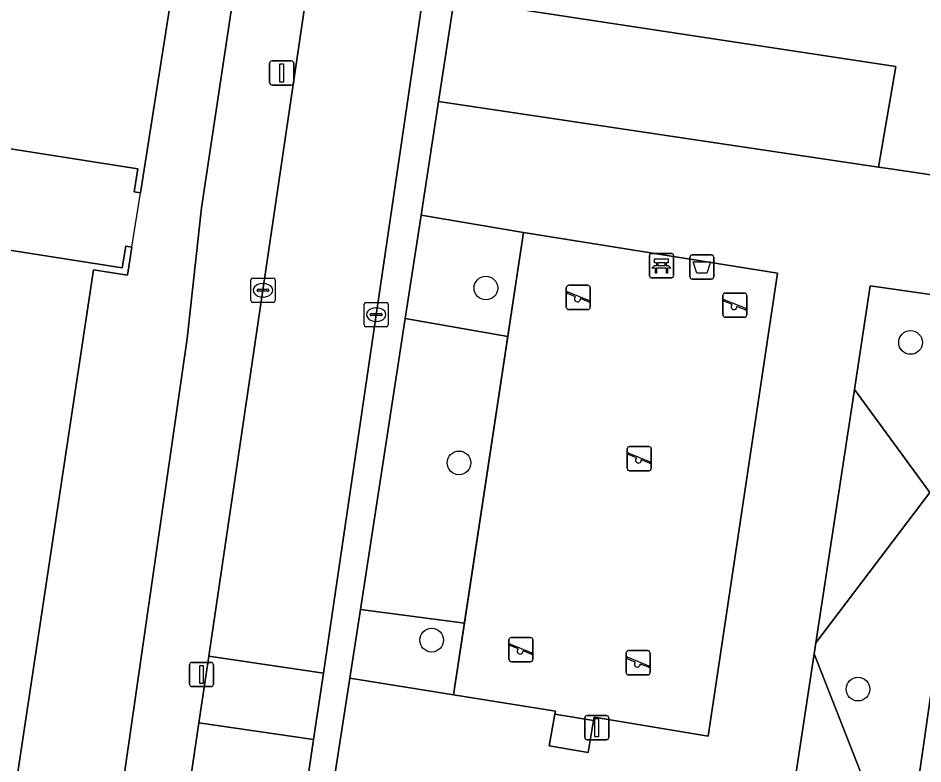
# Model space of a CAD drawing. Extents: x 163008 to 163854, y 382777 to 383982.
# Drawn here: x 163522.53 to 163559.84, y 383376.49 to 383407.26 of the extents above; entities that cross this region are included whole.
import ezdxf

# ---------------------------------------------------------------- set-up
doc = ezdxf.new("R2010")
doc.units = 0
for name, color, linetype in [('IMGEO_Afvalbak', 7, 'Continuous'), ('IMGEO_Bank', 7, 'Continuous'), ('IMGEO_Boom', 7, 'Continuous'), ('IMGEO_Erf', 7, 'Continuous'), ('IMGEO_Groenvoorziening', 7, 'Continuous'), ('IMGEO_Hek', 7, 'Continuous'), ('IMGEO_Kolk', 7, 'Continuous'), ('IMGEO_Lichtmast', 7, 'Continuous'), ('IMGEO_Pand', 7, 'Continuous'), ('IMGEO_Pand_overbouw', 7, 'Continuous'), ('IMGEO_Rijbaan_lokaal_open', 7, 'Continuous'), ('IMGEO_Speelvoorziening', 7, 'Continuous'), ('IMGEO_Terreindeel_open', 7, 'Continuous'), ('IMGEO_Terreindeel_zand', 7, 'Continuous'), ('IMGEO_Voetpad_open', 7, 'Continuous')]:
    doc.layers.add(name, color=color, linetype=linetype)

msp = doc.modelspace()

# ---------------------------------------------------------------- linework, layer by layer
at = {"layer": 'IMGEO_Afvalbak'}
for p, q in [((163550.225, 383396.59), (163550.225, 383397.39)), ((163550.225, 383397.39), (163550.225, 383396.59)), ((163550.325, 383397.49), (163551.115, 383397.49)), ((163551.115, 383397.49), (163550.325, 383397.49)), ((163551.215, 383397.39), (163551.215, 383396.59)), ((163551.215, 383396.59), (163551.215, 383397.39)), ((163551.115, 383396.49), (163550.325, 383396.49)), ((163550.325, 383396.49), (163551.115, 383396.49))]:
    msp.add_line(p, q, dxfattribs=at)
msp.add_lwpolyline([(163550.368, 383397.204), (163551.072, 383397.204), (163550.923, 383396.734), (163550.517, 383396.734), (163550.368, 383397.204)], dxfattribs=at)
for centre, start, end in [((163550.325, 383397.39), 90, 180), ((163550.325, 383397.39), 90, 180), ((163551.115, 383397.39), 0, 90), ((163551.115, 383397.39), 360, 90), ((163550.325, 383396.59), 180, 270), ((163550.325, 383396.59), 180, 270), ((163551.115, 383396.59), 270, 0), ((163551.115, 383396.59), 270, 0)]:
    msp.add_arc(centre, 0.1, start, end, dxfattribs=at)
at = {"layer": 'IMGEO_Bank'}
for p, q in [((163548.632, 383397.546), (163549.473, 383397.546)), ((163549.473, 383397.546), (163548.632, 383397.546)), ((163548.557, 383396.621), (163548.557, 383397.462)), ((163548.557, 383397.462), (163548.557, 383396.621)), ((163548.866, 383397.052), (163548.866, 383397.158)), ((163548.91, 383397.158), (163548.91, 383397.052)), ((163549.198, 383397.164), (163548.916, 383397.164)), ((163549.204, 383397.052), (163549.204, 383397.158)), ((163549.248, 383397.158), (163549.248, 383397.052)), ((163549.557, 383397.471), (163549.557, 383396.63)), ((163549.557, 383396.63), (163549.557, 383397.471)), ((163549.254, 383396.944), (163548.861, 383396.944)), ((163548.916, 383397.046), (163549.198, 383397.046)), ((163549.482, 383396.546), (163548.641, 383396.546)), ((163548.641, 383396.546), (163549.482, 383396.546))]:
    msp.add_line(p, q, dxfattribs=at)
for points in [[(163548.86, 383397.164), (163548.774, 383397.164), (163548.774, 383397.325), (163549.337, 383397.325), (163549.337, 383397.164), (163549.254, 383397.164)], [(163548.804, 383396.944), (163548.662, 383396.944), (163548.774, 383397.046), (163548.86, 383397.046)], [(163548.854, 383396.937), (163548.854, 383396.73), (163548.811, 383396.73), (163548.811, 383396.937)], [(163549.254, 383397.046), (163549.337, 383397.046), (163549.449, 383396.944), (163549.31, 383396.944)], [(163549.304, 383396.937), (163549.304, 383396.73), (163549.26, 383396.73), (163549.26, 383396.937)]]:
    msp.add_lwpolyline(points, dxfattribs=at)
for centre, radius, start, end in [((163548.635, 383397.468), 0.0779, 92.4484, 184.2845), ((163548.635, 383397.468), 0.0779, 92.4484, 184.2845), ((163549.479, 383397.468), 0.0779, 2.4484, 94.2845), ((163549.479, 383397.468), 0.0779, 2.4484, 94.2845), ((163548.859, 383397.157), 0.00671, 2.8957, 87.1043), ((163548.916, 383397.157), 0.00671, 92.8957, 177.1043), ((163549.198, 383397.157), 0.00671, 2.8957, 87.1043), ((163549.255, 383397.157), 0.00671, 92.8957, 177.1043), ((163548.804, 383396.937), 0.00671, 2.8957, 87.1043), ((163548.861, 383396.937), 0.00671, 92.8957, 177.1043), ((163548.859, 383397.053), 0.00671, 272.8957, 357.1043), ((163548.916, 383397.053), 0.00671, 182.8957, 267.1043), ((163549.198, 383397.053), 0.00671, 272.8957, 357.1043), ((163549.255, 383397.053), 0.00671, 182.8957, 267.1043), ((163549.253, 383396.937), 0.00671, 2.8957, 87.1043), ((163549.31, 383396.937), 0.00671, 92.8957, 177.1043), ((163548.635, 383396.624), 0.0779, 182.4484, 274.2845), ((163548.635, 383396.624), 0.0779, 182.4484, 274.2845), ((163549.479, 383396.624), 0.0779, 272.4484, 4.2845), ((163549.479, 383396.624), 0.0779, 272.4484, 4.2845)]:
    msp.add_arc(centre, radius, start, end, dxfattribs=at)
at = {"layer": 'IMGEO_Boom'}
for centre in [(163541.816, 383396.121), (163559.329, 383393.876), (163540.706, 383388.906), (163539.581, 383381.592), (163557.159, 383379.572)]:
    msp.add_circle(centre, 0.489, dxfattribs=at)
at = {"layer": 'IMGEO_Erf'}
msp.add_lwpolyline([(163518.967, 383402.372), (163518.857, 383401.671), (163518.449, 383401.736), (163519.01, 383405.448), (163509.418, 383406.897), (163508.597, 383401.468), (163504.088, 383402.149), (163506.38, 383417.316), (163529.727, 383413.788), (163527.568, 383400.047), (163527.312, 383400.088), (163527.462, 383401.037)], close=True, dxfattribs=at)
for points in [[(163555.079, 383345.463), (163527.402, 383349.379), (163524.18, 383349.835), (163523.152, 383349.971), (163529.503, 383394.045), (163530.087, 383399.435), (163532.19, 383413.413)], [(163484.677, 383366.661), (163498.621, 383364.568), (163498.946, 383366.741), (163498.749, 383366.769), (163500, 383375.113), (163508.347, 383373.862), (163508.305, 383373.585), (163510.93, 383373.191), (163514.735, 383398.287), (163517.857, 383397.815), (163518.035, 383398.995), (163518.415, 383398.935), (163518.314, 383398.292), (163526.82, 383396.955), (163526.961, 383397.853), (163527.217, 383397.812), (163527.035, 383396.656), (163525.636, 383396.867), (163520.38, 383362.082), (163522.025, 383361.834), (163519.943, 383348.057), (163500, 383351.047), (163485.45, 383353.229)]]:
    msp.add_lwpolyline(points, dxfattribs=at)
at = {"layer": 'IMGEO_Groenvoorziening'}
msp.add_lwpolyline([(163563.384, 383411.673), (163542.116, 383414.889), (163541.492, 383414.404), (163541.306, 383414.211), (163540.512, 383408.036), (163558.723, 383405.261), (163558.002, 383401.109), (163558.6, 383401.02), (163563.183, 383400.336), (163563.964, 383405.766), (163564.583, 383410.067)], dxfattribs=at)
for points in [[(163558.002, 383401.109), (163558.723, 383405.261), (163540.512, 383408.036), (163539.864, 383403.819)], [(163543.365, 383398.417), (163539.141, 383399.122), (163538.485, 383394.86), (163542.717, 383394.127)], [(163557.661, 383396.211), (163557.013, 383391.94), (163560.12, 383387.681), (163555.426, 383381.484), (163555.356, 383381.025), (163559.044, 383371.599), (163562.49, 383395.521)], [(163542.717, 383394.127), (163538.485, 383394.86), (163536.638, 383382.853), (163540.93, 383382.299)], [(163555.426, 383381.484), (163560.12, 383387.681), (163557.013, 383391.94)], [(163540.93, 383382.299), (163536.638, 383382.853), (163536.203, 383380.027), (163540.482, 383379.333)], [(163553.888, 383371.351), (163546.346, 383372.455), (163551.043, 383364.784), (163558.638, 383368.955), (163559.044, 383371.599), (163555.356, 383381.025)]]:
    msp.add_lwpolyline(points, close=True, dxfattribs=at)
at = {"layer": 'IMGEO_Hek'}
for points in [[(163544.657, 383378.533), (163544.681, 383378.665), (163540.482, 383379.333), (163543.365, 383398.417), (163553.836, 383396.731), (163550.986, 383377.633), (163546.285, 383378.415), (163546.26, 383378.272)], [(163544.424, 383377.228), (163544.657, 383378.533)], [(163546.26, 383378.272), (163546.028, 383376.963)]]:
    msp.add_lwpolyline(points, dxfattribs=at)
at = {"layer": 'IMGEO_Kolk'}
for p, q in [((163532.121, 383395.605), (163532.121, 383396.457)), ((163532.196, 383396.531), (163533.048, 383396.531)), ((163533.122, 383396.457), (163533.122, 383395.605)), ((163532.38, 383396.025), (163532.38, 383396.037)), ((163532.423, 383396.074), (163532.821, 383396.074)), ((163532.609, 383396.311), (163532.634, 383396.311)), ((163532.864, 383396.037), (163532.864, 383396.025)), ((163532.818, 383395.988), (163532.42, 383395.988)), ((163532.632, 383395.751), (163532.607, 383395.751)), ((163533.048, 383395.531), (163532.196, 383395.531)), ((163536.791, 383394.599), (163536.791, 383395.451)), ((163536.866, 383395.525), (163537.718, 383395.525)), ((163537.279, 383395.305), (163537.304, 383395.305)), ((163537.792, 383395.451), (163537.792, 383394.599)), ((163537.05, 383395.019), (163537.05, 383395.031)), ((163537.488, 383394.982), (163537.09, 383394.982)), ((163537.093, 383395.068), (163537.491, 383395.068)), ((163537.534, 383395.031), (163537.534, 383395.019)), ((163537.302, 383394.745), (163537.277, 383394.745)), ((163537.718, 383394.525), (163536.866, 383394.525))]:
    msp.add_line(p, q, dxfattribs=at)
for points in [[(163532.121, 383395.605), (163532.121, 383396.457)], [(163532.196, 383396.531), (163533.048, 383396.531)], [(163533.122, 383396.457), (163533.122, 383395.605)], [(163533.048, 383395.531), (163532.196, 383395.531)], [(163536.791, 383394.599), (163536.791, 383395.451)], [(163536.866, 383395.525), (163537.718, 383395.525)], [(163537.792, 383395.451), (163537.792, 383394.599)], [(163537.718, 383394.525), (163536.866, 383394.525)]]:
    msp.add_lwpolyline(points, dxfattribs=at)
for centre, radius, start, end in [((163532.198, 383396.455), 0.0765, 91.552, 178.448), ((163532.198, 383396.455), 0.0765, 91.552, 178.448), ((163533.046, 383396.455), 0.0765, 1.552, 88.448), ((163533.046, 383396.455), 0.0765, 1.552, 88.448), ((163532.42, 383396.034), 0.0403, 85.8775, 175.7526), ((163532.825, 383396.036), 0.0386, 1.7309, 96.639), ((163532.417, 383396.024), 0.0366, 178.938, 274.7102), ((163532.821, 383396.031), 0.043, 264.8664, 352.4533), ((163532.198, 383395.607), 0.0765, 181.552, 268.448), ((163532.198, 383395.607), 0.0765, 181.552, 268.448), ((163533.046, 383395.607), 0.0765, 271.552, 358.448), ((163533.046, 383395.607), 0.0765, 271.552, 358.448), ((163536.868, 383395.449), 0.0765, 91.552, 178.448), ((163536.868, 383395.449), 0.0765, 91.552, 178.448), ((163537.716, 383395.449), 0.0765, 1.552, 88.448), ((163537.716, 383395.449), 0.0765, 1.552, 88.448), ((163537.09, 383395.028), 0.0403, 85.8775, 175.7526), ((163537.087, 383395.018), 0.0366, 178.938, 274.7102), ((163537.491, 383395.025), 0.043, 264.8664, 352.4533), ((163537.495, 383395.03), 0.0386, 1.7309, 96.639), ((163536.868, 383394.601), 0.0765, 181.552, 268.448), ((163536.868, 383394.601), 0.0765, 181.552, 268.448), ((163537.716, 383394.601), 0.0765, 271.552, 358.448), ((163537.716, 383394.601), 0.0765, 271.552, 358.448)]:
    msp.add_arc(centre, radius, start, end, dxfattribs=at)
for centre, major_axis, ratio, start_param, end_param in [((163532.608, 383396.031), (-0.387, 0.002), 0.722429, 4.712389, 7.853982), ((163532.633, 383396.031), (-0.39, 0.002), 0.717154, 1.570796, 4.712389), ((163537.278, 383395.025), (-0.387, 0.002), 0.722429, 4.712389, 7.853982), ((163537.303, 383395.025), (-0.39, 0.002), 0.717154, 1.570796, 4.712389)]:
    msp.add_ellipse(centre, major_axis=major_axis, ratio=ratio, start_param=start_param, end_param=end_param, dxfattribs=at)
at = {"layer": 'IMGEO_Lichtmast'}
for p, q in [((163532.899, 383404.596), (163532.899, 383405.396)), ((163532.899, 383405.396), (163532.899, 383404.596)), ((163532.999, 383405.496), (163533.789, 383405.496)), ((163533.789, 383405.496), (163532.999, 383405.496)), ((163533.889, 383405.396), (163533.889, 383404.596)), ((163533.889, 383404.596), (163533.889, 383405.396)), ((163533.789, 383404.496), (163532.999, 383404.496)), ((163532.999, 383404.496), (163533.789, 383404.496)), ((163529.593, 383379.773), (163529.593, 383380.573)), ((163529.593, 383380.573), (163529.593, 383379.773)), ((163529.693, 383380.673), (163530.483, 383380.673)), ((163530.483, 383380.673), (163529.693, 383380.673)), ((163530.583, 383380.573), (163530.583, 383379.773)), ((163530.583, 383379.773), (163530.583, 383380.573)), ((163530.483, 383379.673), (163529.693, 383379.673)), ((163529.693, 383379.673), (163530.483, 383379.673)), ((163545.893, 383377.582), (163545.893, 383378.382)), ((163545.893, 383378.382), (163545.893, 383377.582)), ((163545.993, 383378.482), (163546.783, 383378.482)), ((163546.783, 383378.482), (163545.993, 383378.482)), ((163546.883, 383378.382), (163546.883, 383377.582)), ((163546.883, 383377.582), (163546.883, 383378.382)), ((163546.783, 383377.482), (163545.993, 383377.482)), ((163545.993, 383377.482), (163546.783, 383377.482))]:
    msp.add_line(p, q, dxfattribs=at)
for points in [[(163533.319, 383405.371), (163533.469, 383405.371), (163533.469, 383404.621), (163533.319, 383404.621), (163533.319, 383405.371)], [(163530.013, 383380.548), (163530.163, 383380.548), (163530.163, 383379.798), (163530.013, 383379.798), (163530.013, 383380.548)], [(163546.313, 383378.357), (163546.463, 383378.357), (163546.463, 383377.607), (163546.313, 383377.607), (163546.313, 383378.357)]]:
    msp.add_lwpolyline(points, dxfattribs=at)
for centre, start, end in [((163532.999, 383405.396), 90, 180), ((163532.999, 383405.396), 90, 180), ((163533.789, 383405.396), 0, 90), ((163533.789, 383405.396), 360, 90), ((163532.999, 383404.596), 180, 270), ((163532.999, 383404.596), 180, 270), ((163533.789, 383404.596), 270, 0), ((163533.789, 383404.596), 270, 0), ((163529.693, 383380.573), 90, 180), ((163529.693, 383380.573), 90, 180), ((163530.483, 383380.573), 0, 90), ((163530.483, 383380.573), 360, 90), ((163529.693, 383379.773), 180, 270), ((163529.693, 383379.773), 180, 270), ((163530.483, 383379.773), 270, 0), ((163530.483, 383379.773), 270, 0), ((163545.993, 383378.382), 90, 180), ((163545.993, 383378.382), 90, 180), ((163546.783, 383378.382), 0, 90), ((163546.783, 383378.382), 360, 90), ((163545.993, 383377.582), 180, 270), ((163545.993, 383377.582), 180, 270), ((163546.783, 383377.582), 270, 0), ((163546.783, 383377.582), 270, 0)]:
    msp.add_arc(centre, 0.1, start, end, dxfattribs=at)
at = {"layer": 'IMGEO_Pand'}
msp.add_lwpolyline([(163527.568, 383400.047), (163529.727, 383413.788), (163506.38, 383417.316), (163504.088, 383402.149), (163508.597, 383401.468), (163509.418, 383406.897), (163519.01, 383405.448), (163518.449, 383401.736), (163518.857, 383401.671), (163518.967, 383402.372), (163527.462, 383401.037), (163527.312, 383400.088)], close=True, dxfattribs=at)
msp.add_lwpolyline([(163485.45, 383353.229), (163500, 383351.047), (163519.943, 383348.057), (163522.025, 383361.834), (163520.38, 383362.082), (163525.636, 383396.867), (163527.035, 383396.656), (163527.217, 383397.812), (163526.961, 383397.853), (163526.82, 383396.955), (163518.314, 383398.292), (163518.415, 383398.935), (163518.035, 383398.995), (163517.857, 383397.815), (163514.735, 383398.287), (163510.93, 383373.191), (163508.305, 383373.585), (163508.347, 383373.862), (163500, 383375.113), (163498.749, 383366.769), (163498.946, 383366.741), (163498.621, 383364.568), (163484.677, 383366.661)], dxfattribs=at)
at = {"layer": 'IMGEO_Pand_overbouw'}
msp.add_lwpolyline([(163518.449, 383401.736), (163518.035, 383398.995), (163518.415, 383398.935), (163518.314, 383398.292), (163526.82, 383396.955), (163526.961, 383397.853), (163527.217, 383397.812), (163527.568, 383400.047), (163527.312, 383400.088), (163527.462, 383401.037), (163518.967, 383402.372), (163518.857, 383401.671)], close=True, dxfattribs=at)
at = {"layer": 'IMGEO_Rijbaan_lokaal_open'}
for points in [[(163540.08, 383414.006), (163540.255, 383415.095), (163540.527, 383416.785), (163535.778, 383417.441), (163535.509, 383415.622), (163530.386, 383380.925), (163535.113, 383380.227)], [(163534.71, 383377.487), (163535.113, 383380.227), (163530.386, 383380.925), (163529.981, 383378.185)]]:
    msp.add_lwpolyline(points, close=True, dxfattribs=at)
msp.add_lwpolyline([(163532.453, 383362.189), (163533.963, 383372.41), (163534.71, 383377.487), (163529.981, 383378.185), (163526.688, 383355.886)], dxfattribs=at)
at = {"layer": 'IMGEO_Speelvoorziening'}
for p, q in [((163545.132, 383395.334), (163545.132, 383396.134)), ((163545.132, 383396.134), (163545.132, 383395.334)), ((163545.232, 383396.234), (163546.022, 383396.234)), ((163546.022, 383396.234), (163545.232, 383396.234)), ((163546.122, 383396.134), (163546.122, 383395.334)), ((163546.122, 383395.334), (163546.122, 383396.134)), ((163545.515, 383395.762), (163545.176, 383395.899)), ((163545.201, 383395.959), (163546.077, 383395.606)), ((163546.053, 383395.546), (163545.713, 383395.683)), ((163551.586, 383395.013), (163551.586, 383395.813)), ((163551.586, 383395.813), (163551.586, 383395.013)), ((163551.686, 383395.913), (163552.476, 383395.913)), ((163552.476, 383395.913), (163551.686, 383395.913)), ((163552.576, 383395.813), (163552.576, 383395.013)), ((163552.576, 383395.013), (163552.576, 383395.813)), ((163551.969, 383395.441), (163551.63, 383395.578)), ((163551.655, 383395.638), (163552.531, 383395.285)), ((163552.507, 383395.225), (163552.167, 383395.362)), ((163546.022, 383395.234), (163545.232, 383395.234)), ((163545.232, 383395.234), (163546.022, 383395.234)), ((163552.476, 383394.913), (163551.686, 383394.913)), ((163551.686, 383394.913), (163552.476, 383394.913)), ((163547.644, 383388.683), (163547.644, 383389.483)), ((163547.644, 383389.483), (163547.644, 383388.683)), ((163547.744, 383389.583), (163548.534, 383389.583)), ((163548.534, 383389.583), (163547.744, 383389.583)), ((163548.634, 383389.483), (163548.634, 383388.683)), ((163548.634, 383388.683), (163548.634, 383389.483)), ((163548.027, 383389.111), (163547.688, 383389.248)), ((163547.713, 383389.308), (163548.589, 383388.955)), ((163548.565, 383388.895), (163548.225, 383389.032)), ((163548.534, 383388.583), (163547.744, 383388.583)), ((163547.744, 383388.583), (163548.534, 383388.583)), ((163542.767, 383380.801), (163542.767, 383381.601)), ((163542.767, 383381.601), (163542.767, 383380.801)), ((163542.867, 383381.701), (163543.657, 383381.701)), ((163543.657, 383381.701), (163542.867, 383381.701)), ((163543.757, 383381.601), (163543.757, 383380.801)), ((163543.757, 383380.801), (163543.757, 383381.601)), ((163543.15, 383381.229), (163542.811, 383381.366)), ((163542.836, 383381.426), (163543.712, 383381.073)), ((163543.688, 383381.013), (163543.348, 383381.15)), ((163547.695, 383381.159), (163548.485, 383381.159)), ((163548.485, 383381.159), (163547.695, 383381.159)), ((163547.595, 383380.259), (163547.595, 383381.059)), ((163547.595, 383381.059), (163547.595, 383380.259)), ((163547.978, 383380.687), (163547.639, 383380.824)), ((163547.664, 383380.884), (163548.54, 383380.531)), ((163548.585, 383381.059), (163548.585, 383380.259)), ((163548.585, 383380.259), (163548.585, 383381.059)), ((163543.657, 383380.701), (163542.867, 383380.701)), ((163542.867, 383380.701), (163543.657, 383380.701)), ((163548.516, 383380.471), (163548.176, 383380.608)), ((163548.485, 383380.159), (163547.695, 383380.159)), ((163547.695, 383380.159), (163548.485, 383380.159))]:
    msp.add_line(p, q, dxfattribs=at)
for centre, radius, start, end in [((163545.232, 383396.134), 0.1, 90, 180), ((163545.232, 383396.134), 0.1, 90, 180), ((163546.022, 383396.134), 0.1, 0, 90), ((163546.022, 383396.134), 0.1, 360, 90), ((163545.189, 383395.929), 0.0327, 68.078, 248.078), ((163545.594, 383395.672), 0.12, 130.9928, 5.1632), ((163551.686, 383395.813), 0.1, 90, 180), ((163551.686, 383395.813), 0.1, 90, 180), ((163552.476, 383395.813), 0.1, 0, 90), ((163552.476, 383395.813), 0.1, 360, 90), ((163545.232, 383395.334), 0.1, 180, 270), ((163545.232, 383395.334), 0.1, 180, 270), ((163546.022, 383395.334), 0.1, 270, 0), ((163546.022, 383395.334), 0.1, 270, 0), ((163546.065, 383395.576), 0.0327, 248.078, 68.078), ((163551.643, 383395.608), 0.0327, 68.078, 248.078), ((163552.048, 383395.351), 0.12, 130.9928, 5.1632), ((163551.686, 383395.013), 0.1, 180, 270), ((163551.686, 383395.013), 0.1, 180, 270), ((163552.476, 383395.013), 0.1, 270, 0), ((163552.476, 383395.013), 0.1, 270, 0), ((163552.519, 383395.255), 0.0327, 248.078, 68.078), ((163547.744, 383389.483), 0.1, 90, 180), ((163547.744, 383389.483), 0.1, 90, 180), ((163548.534, 383389.483), 0.1, 0, 90), ((163548.534, 383389.483), 0.1, 360, 90), ((163547.701, 383389.278), 0.0327, 68.078, 248.078), ((163548.106, 383389.021), 0.12, 130.9928, 5.1632), ((163548.577, 383388.925), 0.0327, 248.078, 68.078), ((163547.744, 383388.683), 0.1, 180, 270), ((163547.744, 383388.683), 0.1, 180, 270), ((163548.534, 383388.683), 0.1, 270, 0), ((163548.534, 383388.683), 0.1, 270, 0), ((163542.867, 383381.601), 0.1, 90, 180), ((163542.867, 383381.601), 0.1, 90, 180), ((163543.657, 383381.601), 0.1, 0, 90), ((163543.657, 383381.601), 0.1, 360, 90), ((163542.824, 383381.396), 0.0327, 68.078, 248.078), ((163543.229, 383381.139), 0.12, 130.9928, 5.1632), ((163547.695, 383381.059), 0.1, 90, 180), ((163547.695, 383381.059), 0.1, 90, 180), ((163548.485, 383381.059), 0.1, 0, 90), ((163548.485, 383381.059), 0.1, 360, 90), ((163542.867, 383380.801), 0.1, 180, 270), ((163542.867, 383380.801), 0.1, 180, 270), ((163543.657, 383380.801), 0.1, 270, 0), ((163543.657, 383380.801), 0.1, 270, 0), ((163543.7, 383381.043), 0.0327, 248.078, 68.078), ((163547.652, 383380.854), 0.0327, 68.078, 248.078), ((163548.057, 383380.597), 0.12, 130.9928, 5.1632), ((163548.528, 383380.501), 0.0327, 248.078, 68.078), ((163547.695, 383380.259), 0.1, 180, 270), ((163547.695, 383380.259), 0.1, 180, 270), ((163548.485, 383380.259), 0.1, 270, 0), ((163548.485, 383380.259), 0.1, 270, 0)]:
    msp.add_arc(centre, radius, start, end, dxfattribs=at)
at = {"layer": 'IMGEO_Terreindeel_open'}
msp.add_lwpolyline([(163546.028, 383376.963), (163546.26, 383378.272), (163544.657, 383378.533), (163544.424, 383377.228)], close=True, dxfattribs=at)
at = {"layer": 'IMGEO_Terreindeel_zand'}
msp.add_lwpolyline([(163553.836, 383396.731), (163543.365, 383398.417), (163542.717, 383394.127), (163540.93, 383382.299), (163540.482, 383379.333), (163544.681, 383378.665), (163544.657, 383378.533), (163546.26, 383378.272), (163546.285, 383378.415), (163550.986, 383377.633)], close=True, dxfattribs=at)
at = {"layer": 'IMGEO_Voetpad_open'}
for points in [[(163529.981, 383378.185), (163530.386, 383380.925), (163535.509, 383415.622), (163530.144, 383416.217)], [(163540.08, 383414.006), (163535.113, 383380.227), (163534.71, 383377.487), (163533.963, 383372.41), (163532.453, 383362.189)], [(163532.19, 383413.413), (163530.087, 383399.435), (163529.503, 383394.045), (163523.152, 383349.971), (163524.18, 383349.835), (163527.402, 383349.379), (163555.079, 383345.463), (163555.45, 383347.799), (163554.834, 383347.895), (163529.698, 383351.831)], [(163551.528, 383353.296), (163552.842, 383353.095), (163555.517, 383352.705), (163556.187, 383352.612), (163557.216, 383359.702), (163555.458, 383359.972), (163554.275, 383360.153), (163553.838, 383360.22), (163552.679, 383360.398), (163533.697, 383363.311), (163534.501, 383368.764), (163534.754, 383370.484), (163534.993, 383372.108), (163535.178, 383373.362), (163535.302, 383374.167), (163536.203, 383380.027), (163536.638, 383382.853), (163538.485, 383394.86), (163539.141, 383399.122), (163539.864, 383403.819), (163540.512, 383408.036)], [(163568.333, 383403.976), (163568.407, 383404.56), (163568.487, 383405.196), (163563.964, 383405.766), (163563.183, 383400.336), (163563.158, 383400.165), (163562.703, 383396.999), (163562.49, 383395.521), (163559.044, 383371.599), (163558.638, 383368.955), (163557.216, 383359.702), (163556.187, 383352.612), (163555.45, 383347.799), (163555.079, 383345.463), (163553.51, 383334.801), (163551.229, 383319.306), (163551.05, 383318.091), (163550.979, 383317.607), (163549.247, 383306.078), (163551.974, 383305.668)], [(163563.183, 383400.336), (163558.6, 383401.02), (163558.002, 383401.109), (163539.864, 383403.819), (163539.141, 383399.122), (163543.365, 383398.417), (163553.836, 383396.731), (163550.986, 383377.633), (163546.285, 383378.415), (163546.26, 383378.272), (163546.028, 383376.963), (163544.424, 383377.228), (163544.657, 383378.533), (163544.681, 383378.665), (163540.482, 383379.333), (163536.203, 383380.027), (163535.302, 383374.167)], [(163553.888, 383371.351), (163555.356, 383381.025), (163555.426, 383381.484), (163557.013, 383391.94), (163557.661, 383396.211), (163562.49, 383395.521)], [(163526.688, 383355.886), (163529.981, 383378.185)]]:
    msp.add_lwpolyline(points, dxfattribs=at)

doc.saveas('drawing.dxf')
